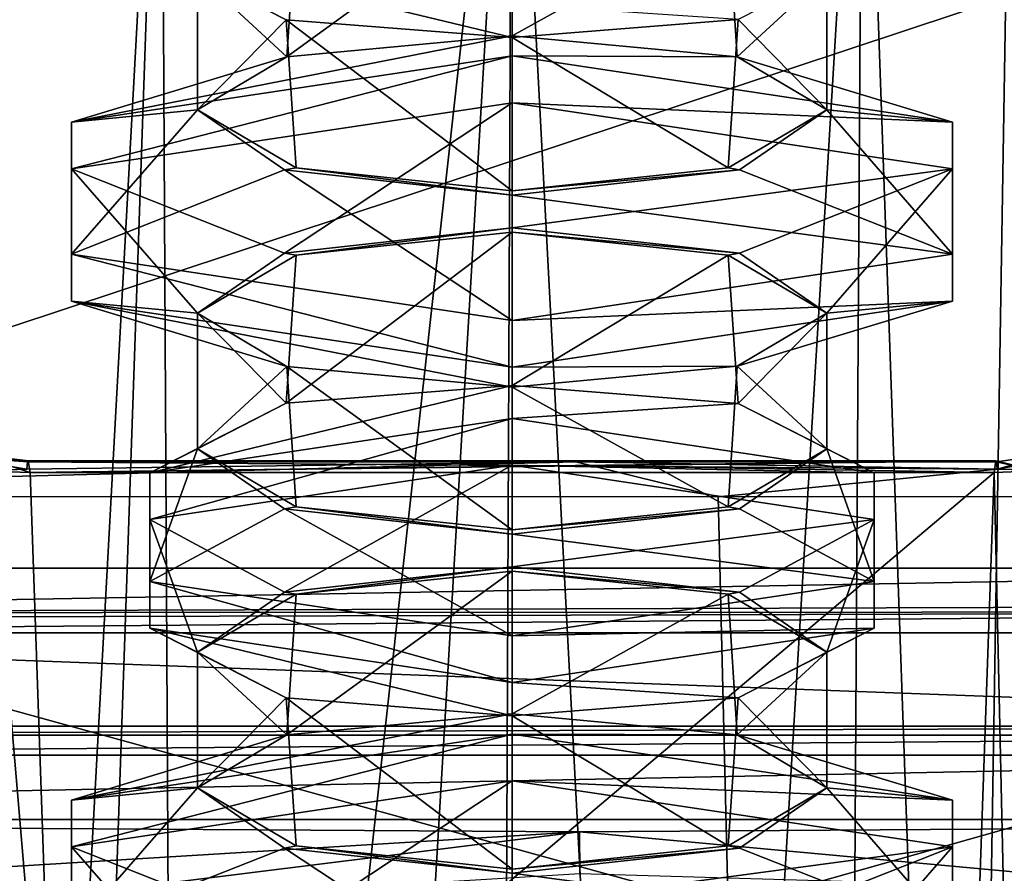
# Model space of a CAD drawing. Header units: millimetres. Extents: x -18.9 to 18.9, y -8.8 to 59.9.
# Tile 443 of 461: x -1.5 to 1.5, y 52.7 to 55.3. Entities that reach past the tile are written whole.
import ezdxf

# ---------------------------------------------------------------- set-up
doc = ezdxf.new("R2010")
doc.units = ezdxf.units.MM
doc.header["$LTSCALE"] = 65.185185
for name, color, linetype in [('1046', 7, 'CONTINUOUS'), ('1048', 7, 'CONTINUOUS'), ('1059', 7, 'CONTINUOUS'), ('1060', 7, 'CONTINUOUS'), ('1115', 7, 'CONTINUOUS'), ('1117', 7, 'CONTINUOUS'), ('1119', 7, 'CONTINUOUS'), ('1120', 7, 'CONTINUOUS'), ('1121', 7, 'CONTINUOUS'), ('1122', 7, 'CONTINUOUS'), ('1141', 7, 'CONTINUOUS'), ('1142', 7, 'CONTINUOUS'), ('1143', 7, 'CONTINUOUS'), ('1144', 7, 'CONTINUOUS'), ('1146', 7, 'CONTINUOUS'), ('1147', 7, 'CONTINUOUS'), ('1148', 7, 'CONTINUOUS'), ('1173', 7, 'CONTINUOUS'), ('1174', 7, 'CONTINUOUS'), ('1175', 7, 'CONTINUOUS'), ('1177', 7, 'CONTINUOUS'), ('1179', 7, 'CONTINUOUS'), ('1180', 7, 'CONTINUOUS'), ('1181', 7, 'CONTINUOUS'), ('1182', 7, 'CONTINUOUS'), ('1183', 7, 'CONTINUOUS'), ('1184', 7, 'CONTINUOUS'), ('1213', 7, 'CONTINUOUS'), ('1214', 7, 'CONTINUOUS'), ('1215', 7, 'CONTINUOUS'), ('1216', 7, 'CONTINUOUS'), ('1217', 7, 'CONTINUOUS'), ('1218', 7, 'CONTINUOUS'), ('1220', 7, 'CONTINUOUS'), ('1224', 7, 'CONTINUOUS'), ('244', 7, 'CONTINUOUS'), ('270', 7, 'CONTINUOUS'), ('762', 7, 'CONTINUOUS'), ('799', 7, 'CONTINUOUS'), ('800', 7, 'CONTINUOUS'), ('801', 7, 'CONTINUOUS'), ('820', 7, 'CONTINUOUS'), ('821', 7, 'CONTINUOUS'), ('834', 7, 'CONTINUOUS'), ('835', 7, 'CONTINUOUS'), ('885', 7, 'CONTINUOUS')]:
    doc.layers.add(name, color=color, linetype=linetype)

msp = doc.modelspace()

# ---------------------------------------------------------------- linework, layer by layer
at = {"layer": '1046', "color": 7, "linetype": 'Continuous'}
for points in [[(-3.8069, 56.1695, 0.9805), (-3.8069, 53.6451, 0.9805), (3.8069, 56.1695, 0.9805), (-3.8069, 56.1695, 0.9805)], [(3.8069, 56.1695, 0.9805), (-3.8069, 53.6451, 0.9805), (3.8069, 53.6451, 0.9805), (3.8069, 56.1695, 0.9805)]]:
    msp.add_3dface(points, dxfattribs=at)
at = {"layer": '1048', "color": 7, "linetype": 'Continuous'}
for points in [[(-3.8069, 53.4455, 1.1665), (-3.9515, 53.1559, 5.3086), (3.9515, 53.1559, 5.3086), (-3.8069, 53.4455, 1.1665)], [(3.8069, 53.4455, 1.1665), (-3.8069, 53.4455, 1.1665), (3.9515, 53.1559, 5.3086), (3.8069, 53.4455, 1.1665)]]:
    msp.add_3dface(points, dxfattribs=at)
at = {"layer": '1059', "color": 7, "linetype": 'Continuous'}
for points in [[(3.9515, 53.1559, 5.3086), (-3.9515, 53.1559, 5.3086), (-3.9515, 53.1284, 5.4406), (3.9515, 53.1559, 5.3086)], [(3.9515, 53.1284, 5.4406), (3.9515, 53.1559, 5.3086), (-3.9515, 53.1284, 5.4406), (3.9515, 53.1284, 5.4406)], [(-3.9515, 53.0667, 5.5605), (3.9515, 53.0667, 5.5605), (3.9515, 53.1284, 5.4406), (-3.9515, 53.0667, 5.5605)], [(-3.9515, 53.0667, 5.5605), (3.9515, 53.1284, 5.4406), (-3.9515, 53.1284, 5.4406), (-3.9515, 53.0667, 5.5605)]]:
    msp.add_3dface(points, dxfattribs=at)
at = {"layer": '1060', "color": 7, "linetype": 'Continuous'}
for points in [[(3.8069, 53.6451, 0.9805), (-3.8069, 53.6451, 0.9805), (-3.8069, 53.5072, 1.0356), (3.8069, 53.6451, 0.9805)], [(3.8069, 53.5305, 1.0165), (3.8069, 53.6451, 0.9805), (-3.8069, 53.5072, 1.0356), (3.8069, 53.5305, 1.0165)], [(3.8069, 53.5102, 1.0328), (3.8069, 53.5305, 1.0165), (-3.8069, 53.5072, 1.0356), (3.8069, 53.5102, 1.0328)], [(-3.8069, 53.4886, 1.0559), (3.8069, 53.5102, 1.0328), (-3.8069, 53.5072, 1.0356), (-3.8069, 53.4886, 1.0559)], [(-3.8069, 53.4455, 1.1665), (3.8069, 53.4455, 1.1665), (3.8069, 53.5102, 1.0328), (-3.8069, 53.4455, 1.1665)], [(-3.8069, 53.4455, 1.1665), (3.8069, 53.5102, 1.0328), (-3.8069, 53.4886, 1.0559), (-3.8069, 53.4455, 1.1665)]]:
    msp.add_3dface(points, dxfattribs=at)
at = {"layer": '1115', "color": 7, "linetype": 'Continuous'}
for points in [[(0, 55.294, -9.1), (0, 55.7362, -9.1), (0.669, 55.6647, -8.8342), (0, 55.294, -9.1)], [(0, 55.294, -9.1), (0.669, 55.6647, -8.8342), (0.6973, 55.2293, -8.8065), (0, 55.294, -9.1)], [(0.669, 55.6647, -8.8342), (0.9741, 55.485, -8.1667), (0.6973, 55.2293, -8.8065), (0.669, 55.6647, -8.8342)], [(0.9741, 55.485, -8.1667), (0.9741, 55.065, -8.0833), (0.6973, 55.2293, -8.8065), (0.9741, 55.485, -8.1667)], [(0.9741, 55.065, -8.0833), (0.9741, 55.485, -8.1667), (0.6996, 55.3441, -7.4459), (0.9741, 55.065, -8.0833)], [(0, 55.2885, -7.15), (0.669, 54.8852, -7.4158), (0.6996, 55.3441, -7.4459), (0, 55.2885, -7.15)], [(0.669, 54.8852, -7.4158), (0.9741, 55.065, -8.0833), (0.6996, 55.3441, -7.4459), (0.669, 54.8852, -7.4158)], [(0, 55.2885, -7.15), (0, 54.8137, -7.15), (0.669, 54.8852, -7.4158), (0, 55.2885, -7.15)]]:
    msp.add_3dface(points, dxfattribs=at)
at = {"layer": '1117', "color": 7, "linetype": 'Continuous'}
msp.add_3dface([(0, 55.3909, -6.894), (0, 55.2885, -7.15), (0.6996, 55.3441, -7.4459), (0, 55.3909, -6.894)], dxfattribs=at)
at = {"layer": '1119', "color": 7, "linetype": 'Continuous'}
for points in [[(0, 53.194, -9.1), (0, 53.6362, -9.1), (0.669, 53.5647, -8.8342), (0, 53.194, -9.1)], [(0, 53.194, -9.1), (0.669, 53.5647, -8.8342), (0.6973, 53.1293, -8.8065), (0, 53.194, -9.1)], [(0.669, 53.5647, -8.8342), (0.9741, 53.385, -8.1667), (0.6973, 53.1293, -8.8065), (0.669, 53.5647, -8.8342)], [(0.9741, 53.385, -8.1667), (0.9741, 52.965, -8.0833), (0.6973, 53.1293, -8.8065), (0.9741, 53.385, -8.1667)], [(0.9741, 52.965, -8.0833), (0.9741, 53.385, -8.1667), (0.6996, 53.2441, -7.4459), (0.9741, 52.965, -8.0833)], [(0, 53.1885, -7.15), (0.669, 52.7852, -7.4158), (0.6996, 53.2441, -7.4459), (0, 53.1885, -7.15)], [(0.669, 52.7852, -7.4158), (0.9741, 52.965, -8.0833), (0.6996, 53.2441, -7.4459), (0.669, 52.7852, -7.4158)], [(0, 53.1885, -7.15), (0, 52.7137, -7.15), (0.669, 52.7852, -7.4158), (0, 53.1885, -7.15)]]:
    msp.add_3dface(points, dxfattribs=at)
at = {"layer": '1120', "color": 7, "linetype": 'Continuous'}
for points in [[(0, 53.9642, -9.395), (0, 54.109, -9.356), (1.1215, 53.9407, -8.7307), (0, 53.9642, -9.395)], [(0, 53.9642, -9.395), (1.1215, 53.9407, -8.7307), (1.1215, 53.7959, -8.7697), (0, 53.9642, -9.395)], [(1.1215, 53.9407, -8.7307), (1.1215, 53.6041, -7.4803), (1.1215, 53.7959, -8.7697), (1.1215, 53.9407, -8.7307)], [(1.1215, 53.6041, -7.4803), (1.1215, 53.4592, -7.5193), (1.1215, 53.7959, -8.7697), (1.1215, 53.6041, -7.4803)], [(1.1215, 53.6041, -7.4803), (0, 53.4357, -6.855), (1.1215, 53.4592, -7.5193), (1.1215, 53.6041, -7.4803)], [(0, 53.4357, -6.855), (0, 53.2909, -6.894), (1.1215, 53.4592, -7.5193), (0, 53.4357, -6.855)]]:
    msp.add_3dface(points, dxfattribs=at)
at = {"layer": '1121', "color": 7, "linetype": 'Continuous'}
for points in [[(0, 53.6493, -9.1484), (0, 53.9642, -9.395), (1.1215, 53.7959, -8.7697), (0, 53.6493, -9.1484)], [(0.704, 53.5712, -8.8582), (0, 53.6493, -9.1484), (1.1215, 53.7959, -8.7697), (0.704, 53.5712, -8.8582)], [(0.9741, 53.385, -8.1667), (0.704, 53.5712, -8.8582), (1.1215, 53.7959, -8.7697), (0.9741, 53.385, -8.1667)], [(1.1215, 53.4592, -7.5193), (0.9741, 53.385, -8.1667), (1.1215, 53.7959, -8.7697), (1.1215, 53.4592, -7.5193)], [(0, 53.2909, -6.894), (0.6996, 53.2441, -7.4459), (1.1215, 53.4592, -7.5193), (0, 53.2909, -6.894)], [(0.6996, 53.2441, -7.4459), (0.9741, 53.385, -8.1667), (1.1215, 53.4592, -7.5193), (0.6996, 53.2441, -7.4459)], [(0, 53.2909, -6.894), (0, 53.1885, -7.15), (0.6996, 53.2441, -7.4459), (0, 53.2909, -6.894)]]:
    msp.add_3dface(points, dxfattribs=at)
at = {"layer": '1122', "color": 7, "linetype": 'Continuous'}
for points in [[(0, 54.109, -9.356), (0, 54.2114, -9.1), (0.6996, 54.1558, -8.8041), (0, 54.109, -9.356)], [(0, 54.109, -9.356), (0.6996, 54.1558, -8.8041), (1.1215, 53.9407, -8.7307), (0, 54.109, -9.356)], [(0.6996, 54.1558, -8.8041), (0.9741, 54.015, -8.0833), (1.1215, 53.9407, -8.7307), (0.6996, 54.1558, -8.8041)], [(0.9741, 54.015, -8.0833), (0.704, 53.8288, -7.3918), (1.1215, 53.6041, -7.4803), (0.9741, 54.015, -8.0833)], [(1.1215, 53.9407, -8.7307), (0.9741, 54.015, -8.0833), (1.1215, 53.6041, -7.4803), (1.1215, 53.9407, -8.7307)], [(0.704, 53.8288, -7.3918), (0, 53.7507, -7.1016), (1.1215, 53.6041, -7.4803), (0.704, 53.8288, -7.3918)], [(0, 53.7507, -7.1016), (0, 53.4357, -6.855), (1.1215, 53.6041, -7.4803), (0, 53.7507, -7.1016)]]:
    msp.add_3dface(points, dxfattribs=at)
at = {"layer": '1141', "color": 7, "linetype": 'Continuous'}
for points in [[(0, 54.2114, -9.1), (0, 54.6862, -9.1), (0.669, 54.6147, -8.8342), (0, 54.2114, -9.1)], [(0, 54.2114, -9.1), (0.669, 54.6147, -8.8342), (0.6996, 54.1558, -8.8041), (0, 54.2114, -9.1)], [(0.669, 54.6147, -8.8342), (0.9741, 54.435, -8.1667), (0.6996, 54.1558, -8.8041), (0.669, 54.6147, -8.8342)], [(0.9741, 54.015, -8.0833), (0.9741, 54.435, -8.1667), (0.6973, 54.2706, -7.4435), (0.9741, 54.015, -8.0833)], [(0.9741, 54.435, -8.1667), (0.9741, 54.015, -8.0833), (0.6996, 54.1558, -8.8041), (0.9741, 54.435, -8.1667)], [(0, 54.2059, -7.15), (0.669, 53.8352, -7.4158), (0.6973, 54.2706, -7.4435), (0, 54.2059, -7.15)], [(0.669, 53.8352, -7.4158), (0.9741, 54.015, -8.0833), (0.6973, 54.2706, -7.4435), (0.669, 53.8352, -7.4158)], [(0, 53.7637, -7.15), (0.669, 53.8352, -7.4158), (0, 54.2059, -7.15), (0, 53.7637, -7.15)]]:
    msp.add_3dface(points, dxfattribs=at)
at = {"layer": '1142', "color": 7, "linetype": 'Continuous'}
for points in [[(0, 55.087, -9.6653), (0, 55.2318, -9.6263), (1.364, 55.0271, -8.8659), (0, 55.087, -9.6653)], [(0, 55.087, -9.6653), (1.364, 55.0271, -8.8659), (1.364, 54.8823, -8.9049), (0, 55.087, -9.6653)], [(1.364, 55.0271, -8.8659), (1.364, 54.6177, -7.3451), (1.364, 54.8823, -8.9049), (1.364, 55.0271, -8.8659)], [(1.364, 54.6177, -7.3451), (1.364, 54.4728, -7.3841), (1.364, 54.8823, -8.9049), (1.364, 54.6177, -7.3451)], [(1.364, 54.6177, -7.3451), (0, 54.4129, -6.5847), (1.364, 54.4728, -7.3841), (1.364, 54.6177, -7.3451)], [(0, 54.4129, -6.5847), (0, 54.2681, -6.6237), (1.364, 54.4728, -7.3841), (0, 54.4129, -6.5847)]]:
    msp.add_3dface(points, dxfattribs=at)
at = {"layer": '1143', "color": 7, "linetype": 'Continuous'}
for points in [[(0, 54.6993, -9.1484), (0, 55.087, -9.6653), (1.364, 54.8823, -8.9049), (0, 54.6993, -9.1484)], [(0.704, 54.6212, -8.8582), (0, 54.6993, -9.1484), (1.364, 54.8823, -8.9049), (0.704, 54.6212, -8.8582)], [(0.9741, 54.435, -8.1667), (0.704, 54.6212, -8.8582), (1.364, 54.8823, -8.9049), (0.9741, 54.435, -8.1667)], [(1.364, 54.4728, -7.3841), (0.9741, 54.435, -8.1667), (1.364, 54.8823, -8.9049), (1.364, 54.4728, -7.3841)], [(0, 54.2681, -6.6237), (0.6973, 54.2706, -7.4435), (1.364, 54.4728, -7.3841), (0, 54.2681, -6.6237)], [(0.6973, 54.2706, -7.4435), (0.9741, 54.435, -8.1667), (1.364, 54.4728, -7.3841), (0.6973, 54.2706, -7.4435)], [(0, 54.2681, -6.6237), (0, 54.2059, -7.15), (0.6973, 54.2706, -7.4435), (0, 54.2681, -6.6237)]]:
    msp.add_3dface(points, dxfattribs=at)
at = {"layer": '1144', "color": 7, "linetype": 'Continuous'}
for points in [[(0, 55.2318, -9.6263), (0, 55.294, -9.1), (0.6973, 55.2293, -8.8065), (0, 55.2318, -9.6263)], [(1.364, 55.0271, -8.8659), (0, 55.2318, -9.6263), (0.6973, 55.2293, -8.8065), (1.364, 55.0271, -8.8659)], [(0.9741, 55.065, -8.0833), (1.364, 55.0271, -8.8659), (0.6973, 55.2293, -8.8065), (0.9741, 55.065, -8.0833)], [(0.9741, 55.065, -8.0833), (0.704, 54.8788, -7.3918), (1.364, 54.6177, -7.3451), (0.9741, 55.065, -8.0833)], [(1.364, 55.0271, -8.8659), (0.9741, 55.065, -8.0833), (1.364, 54.6177, -7.3451), (1.364, 55.0271, -8.8659)], [(0.704, 54.8788, -7.3918), (0, 54.8007, -7.1016), (1.364, 54.6177, -7.3451), (0.704, 54.8788, -7.3918)], [(0, 54.8007, -7.1016), (0, 54.4129, -6.5847), (1.364, 54.6177, -7.3451), (0, 54.8007, -7.1016)]]:
    msp.add_3dface(points, dxfattribs=at)
at = {"layer": '1146', "color": 7, "linetype": 'Continuous'}
for points in [[(0, 52.987, -9.6653), (0, 53.1318, -9.6263), (1.364, 52.9271, -8.8659), (0, 52.987, -9.6653)], [(0, 52.987, -9.6653), (1.364, 52.9271, -8.8659), (1.364, 52.7823, -8.9049), (0, 52.987, -9.6653)], [(1.364, 52.9271, -8.8659), (1.364, 52.5177, -7.3451), (1.364, 52.7823, -8.9049), (1.364, 52.9271, -8.8659)], [(1.364, 52.5177, -7.3451), (1.364, 52.3728, -7.3841), (1.364, 52.7823, -8.9049), (1.364, 52.5177, -7.3451)]]:
    msp.add_3dface(points, dxfattribs=at)
at = {"layer": '1147', "color": 7, "linetype": 'Continuous'}
for points in [[(0, 52.5993, -9.1484), (0, 52.987, -9.6653), (1.364, 52.7823, -8.9049), (0, 52.5993, -9.1484)], [(0.704, 52.5212, -8.8582), (0, 52.5993, -9.1484), (1.364, 52.7823, -8.9049), (0.704, 52.5212, -8.8582)], [(0.9741, 52.335, -8.1667), (0.704, 52.5212, -8.8582), (1.364, 52.7823, -8.9049), (0.9741, 52.335, -8.1667)], [(1.364, 52.3728, -7.3841), (0.9741, 52.335, -8.1667), (1.364, 52.7823, -8.9049), (1.364, 52.3728, -7.3841)]]:
    msp.add_3dface(points, dxfattribs=at)
at = {"layer": '1148', "color": 7, "linetype": 'Continuous'}
for points in [[(0, 53.1318, -9.6263), (0, 53.194, -9.1), (0.6973, 53.1293, -8.8065), (0, 53.1318, -9.6263)], [(1.364, 52.9271, -8.8659), (0, 53.1318, -9.6263), (0.6973, 53.1293, -8.8065), (1.364, 52.9271, -8.8659)], [(0.9741, 52.965, -8.0833), (1.364, 52.9271, -8.8659), (0.6973, 53.1293, -8.8065), (0.9741, 52.965, -8.0833)], [(0.9741, 52.965, -8.0833), (0.704, 52.7788, -7.3918), (1.364, 52.5177, -7.3451), (0.9741, 52.965, -8.0833)], [(1.364, 52.9271, -8.8659), (0.9741, 52.965, -8.0833), (1.364, 52.5177, -7.3451), (1.364, 52.9271, -8.8659)], [(0.704, 52.7788, -7.3918), (0, 52.7007, -7.1016), (1.364, 52.5177, -7.3451), (0.704, 52.7788, -7.3918)], [(0, 52.7007, -7.1016), (0, 52.3129, -6.5847), (1.364, 52.5177, -7.3451), (0, 52.7007, -7.1016)]]:
    msp.add_3dface(points, dxfattribs=at)
at = {"layer": '1173', "color": 7, "linetype": 'Continuous'}
for points in [[(-0.6971, 53.1294, -8.8067), (0, 53.194, -9.1), (-1.364, 52.9271, -8.8659), (-0.6971, 53.1294, -8.8067)], [(0, 53.194, -9.1), (0, 53.1318, -9.6263), (-1.364, 52.9271, -8.8659), (0, 53.194, -9.1)], [(-0.9741, 52.965, -8.0833), (-0.6971, 53.1294, -8.8067), (-1.364, 52.9271, -8.8659), (-0.9741, 52.965, -8.0833)], [(-0.704, 52.7788, -7.3918), (-0.9741, 52.965, -8.0833), (-1.364, 52.5177, -7.3451), (-0.704, 52.7788, -7.3918)], [(-0.9741, 52.965, -8.0833), (-1.364, 52.9271, -8.8659), (-1.364, 52.5177, -7.3451), (-0.9741, 52.965, -8.0833)], [(-0.704, 52.7788, -7.3918), (-1.364, 52.5177, -7.3451), (0, 52.3129, -6.5847), (-0.704, 52.7788, -7.3918)], [(0, 52.7007, -7.1016), (-0.704, 52.7788, -7.3918), (0, 52.3129, -6.5847), (0, 52.7007, -7.1016)]]:
    msp.add_3dface(points, dxfattribs=at)
at = {"layer": '1174', "color": 7, "linetype": 'Continuous'}
for points in [[(0, 52.987, -9.6653), (-0.704, 52.5212, -8.8582), (-1.364, 52.7823, -8.9049), (0, 52.987, -9.6653)], [(0, 52.5993, -9.1484), (-0.704, 52.5212, -8.8582), (0, 52.987, -9.6653), (0, 52.5993, -9.1484)], [(-0.704, 52.5212, -8.8582), (-0.9741, 52.335, -8.1667), (-1.364, 52.7823, -8.9049), (-0.704, 52.5212, -8.8582)], [(-0.9741, 52.335, -8.1667), (-1.364, 52.3728, -7.3841), (-1.364, 52.7823, -8.9049), (-0.9741, 52.335, -8.1667)]]:
    msp.add_3dface(points, dxfattribs=at)
at = {"layer": '1175', "color": 7, "linetype": 'Continuous'}
for points in [[(0, 53.1318, -9.6263), (0, 52.987, -9.6653), (-1.364, 52.7823, -8.9049), (0, 53.1318, -9.6263)], [(-1.364, 52.9271, -8.8659), (0, 53.1318, -9.6263), (-1.364, 52.7823, -8.9049), (-1.364, 52.9271, -8.8659)], [(-1.364, 52.5177, -7.3451), (-1.364, 52.9271, -8.8659), (-1.364, 52.3728, -7.3841), (-1.364, 52.5177, -7.3451)], [(-1.364, 52.3728, -7.3841), (-1.364, 52.9271, -8.8659), (-1.364, 52.7823, -8.9049), (-1.364, 52.3728, -7.3841)]]:
    msp.add_3dface(points, dxfattribs=at)
at = {"layer": '1177', "color": 7, "linetype": 'Continuous'}
for points in [[(-0.6688, 52.7852, -7.4156), (-0.9741, 52.965, -8.0833), (-0.704, 52.7788, -7.3918), (-0.6688, 52.7852, -7.4156)], [(0.9741, 52.965, -8.0833), (0.669, 52.7852, -7.4158), (0.704, 52.7788, -7.3918), (0.9741, 52.965, -8.0833)], [(0, 52.7007, -7.1016), (-0.6688, 52.7852, -7.4156), (-0.704, 52.7788, -7.3918), (0, 52.7007, -7.1016)], [(0, 52.7137, -7.15), (-0.6688, 52.7852, -7.4156), (0, 52.7007, -7.1016), (0, 52.7137, -7.15)], [(0.669, 52.7852, -7.4158), (0, 52.7137, -7.15), (0.704, 52.7788, -7.3918), (0.669, 52.7852, -7.4158)], [(0.704, 52.7788, -7.3918), (0, 52.7137, -7.15), (0, 52.7007, -7.1016), (0.704, 52.7788, -7.3918)]]:
    msp.add_3dface(points, dxfattribs=at)
at = {"layer": '1179', "color": 7, "linetype": 'Continuous'}
for points in [[(-0.6971, 55.2294, -8.8067), (0, 55.294, -9.1), (-1.364, 55.0271, -8.8659), (-0.6971, 55.2294, -8.8067)], [(0, 55.294, -9.1), (0, 55.2318, -9.6263), (-1.364, 55.0271, -8.8659), (0, 55.294, -9.1)], [(-0.9741, 55.065, -8.0833), (-0.6971, 55.2294, -8.8067), (-1.364, 55.0271, -8.8659), (-0.9741, 55.065, -8.0833)], [(-0.704, 54.8788, -7.3918), (-0.9741, 55.065, -8.0833), (-1.364, 54.6177, -7.3451), (-0.704, 54.8788, -7.3918)], [(-0.9741, 55.065, -8.0833), (-1.364, 55.0271, -8.8659), (-1.364, 54.6177, -7.3451), (-0.9741, 55.065, -8.0833)], [(-0.704, 54.8788, -7.3918), (-1.364, 54.6177, -7.3451), (0, 54.4129, -6.5847), (-0.704, 54.8788, -7.3918)], [(0, 54.8007, -7.1016), (-0.704, 54.8788, -7.3918), (0, 54.4129, -6.5847), (0, 54.8007, -7.1016)]]:
    msp.add_3dface(points, dxfattribs=at)
at = {"layer": '1180', "color": 7, "linetype": 'Continuous'}
for points in [[(0, 55.087, -9.6653), (-0.704, 54.6212, -8.8582), (-1.364, 54.8823, -8.9049), (0, 55.087, -9.6653)], [(0, 54.6993, -9.1484), (-0.704, 54.6212, -8.8582), (0, 55.087, -9.6653), (0, 54.6993, -9.1484)], [(-0.704, 54.6212, -8.8582), (-0.9741, 54.435, -8.1667), (-1.364, 54.8823, -8.9049), (-0.704, 54.6212, -8.8582)], [(-0.9741, 54.435, -8.1667), (-1.364, 54.4728, -7.3841), (-1.364, 54.8823, -8.9049), (-0.9741, 54.435, -8.1667)], [(-0.9741, 54.435, -8.1667), (-0.6971, 54.2705, -7.4433), (-1.364, 54.4728, -7.3841), (-0.9741, 54.435, -8.1667)], [(-0.6971, 54.2705, -7.4433), (0, 54.2059, -7.15), (-1.364, 54.4728, -7.3841), (-0.6971, 54.2705, -7.4433)], [(0, 54.2059, -7.15), (0, 54.2681, -6.6237), (-1.364, 54.4728, -7.3841), (0, 54.2059, -7.15)]]:
    msp.add_3dface(points, dxfattribs=at)
at = {"layer": '1181', "color": 7, "linetype": 'Continuous'}
for points in [[(0, 55.2318, -9.6263), (0, 55.087, -9.6653), (-1.364, 54.8823, -8.9049), (0, 55.2318, -9.6263)], [(-1.364, 55.0271, -8.8659), (0, 55.2318, -9.6263), (-1.364, 54.8823, -8.9049), (-1.364, 55.0271, -8.8659)], [(-1.364, 54.6177, -7.3451), (-1.364, 55.0271, -8.8659), (-1.364, 54.4728, -7.3841), (-1.364, 54.6177, -7.3451)], [(-1.364, 54.4728, -7.3841), (-1.364, 55.0271, -8.8659), (-1.364, 54.8823, -8.9049), (-1.364, 54.4728, -7.3841)], [(0, 54.4129, -6.5847), (-1.364, 54.6177, -7.3451), (0, 54.2681, -6.6237), (0, 54.4129, -6.5847)], [(0, 54.2681, -6.6237), (-1.364, 54.6177, -7.3451), (-1.364, 54.4728, -7.3841), (0, 54.2681, -6.6237)]]:
    msp.add_3dface(points, dxfattribs=at)
at = {"layer": '1182', "color": 7, "linetype": 'Continuous'}
for points in [[(0, 54.6993, -9.1484), (-0.6688, 54.6147, -8.8344), (-0.704, 54.6212, -8.8582), (0, 54.6993, -9.1484)], [(0, 54.6862, -9.1), (-0.6688, 54.6147, -8.8344), (0, 54.6993, -9.1484), (0, 54.6862, -9.1)], [(0.704, 54.6212, -8.8582), (0, 54.6862, -9.1), (0, 54.6993, -9.1484), (0.704, 54.6212, -8.8582)], [(0.669, 54.6147, -8.8342), (0, 54.6862, -9.1), (0.704, 54.6212, -8.8582), (0.669, 54.6147, -8.8342)], [(-0.6688, 54.6147, -8.8344), (-0.9741, 54.435, -8.1667), (-0.704, 54.6212, -8.8582), (-0.6688, 54.6147, -8.8344)], [(0.9741, 54.435, -8.1667), (0.669, 54.6147, -8.8342), (0.704, 54.6212, -8.8582), (0.9741, 54.435, -8.1667)]]:
    msp.add_3dface(points, dxfattribs=at)
at = {"layer": '1183', "color": 7, "linetype": 'Continuous'}
for points in [[(-0.6688, 54.8852, -7.4156), (-0.9741, 55.065, -8.0833), (-0.704, 54.8788, -7.3918), (-0.6688, 54.8852, -7.4156)], [(0.9741, 55.065, -8.0833), (0.669, 54.8852, -7.4158), (0.704, 54.8788, -7.3918), (0.9741, 55.065, -8.0833)], [(0, 54.8007, -7.1016), (-0.6688, 54.8852, -7.4156), (-0.704, 54.8788, -7.3918), (0, 54.8007, -7.1016)], [(0, 54.8137, -7.15), (-0.6688, 54.8852, -7.4156), (0, 54.8007, -7.1016), (0, 54.8137, -7.15)], [(0.669, 54.8852, -7.4158), (0, 54.8137, -7.15), (0.704, 54.8788, -7.3918), (0.669, 54.8852, -7.4158)], [(0.704, 54.8788, -7.3918), (0, 54.8137, -7.15), (0, 54.8007, -7.1016), (0.704, 54.8788, -7.3918)]]:
    msp.add_3dface(points, dxfattribs=at)
at = {"layer": '1184', "color": 7, "linetype": 'Continuous'}
for points in [[(0, 54.2114, -9.1), (-0.6989, 54.156, -8.8049), (0, 54.6862, -9.1), (0, 54.2114, -9.1)], [(0, 54.6862, -9.1), (-0.6989, 54.156, -8.8049), (-0.6688, 54.6147, -8.8344), (0, 54.6862, -9.1)], [(-0.6688, 54.6147, -8.8344), (-0.6989, 54.156, -8.8049), (-0.9741, 54.435, -8.1667), (-0.6688, 54.6147, -8.8344)], [(-0.6989, 54.156, -8.8049), (-0.9741, 54.015, -8.0833), (-0.9741, 54.435, -8.1667), (-0.6989, 54.156, -8.8049)], [(-0.9741, 54.435, -8.1667), (-0.9741, 54.015, -8.0833), (-0.6971, 54.2705, -7.4433), (-0.9741, 54.435, -8.1667)], [(-0.9741, 54.015, -8.0833), (-0.6688, 53.8352, -7.4156), (-0.6971, 54.2705, -7.4433), (-0.9741, 54.015, -8.0833)], [(-0.6688, 53.8352, -7.4156), (0, 53.7637, -7.15), (-0.6971, 54.2705, -7.4433), (-0.6688, 53.8352, -7.4156)], [(-0.6971, 54.2705, -7.4433), (0, 53.7637, -7.15), (0, 54.2059, -7.15), (-0.6971, 54.2705, -7.4433)]]:
    msp.add_3dface(points, dxfattribs=at)
at = {"layer": '1213', "color": 7, "linetype": 'Continuous'}
for points in [[(0, 54.109, -9.356), (-1.1215, 53.9407, -8.7307), (0, 54.2114, -9.1), (0, 54.109, -9.356)], [(0, 54.2114, -9.1), (-1.1215, 53.9407, -8.7307), (-0.6989, 54.156, -8.8049), (0, 54.2114, -9.1)], [(-1.1215, 53.9407, -8.7307), (-0.9741, 54.015, -8.0833), (-0.6989, 54.156, -8.8049), (-1.1215, 53.9407, -8.7307)], [(-0.704, 53.8288, -7.3918), (-0.9741, 54.015, -8.0833), (-1.1215, 53.6041, -7.4803), (-0.704, 53.8288, -7.3918)], [(-0.9741, 54.015, -8.0833), (-1.1215, 53.9407, -8.7307), (-1.1215, 53.6041, -7.4803), (-0.9741, 54.015, -8.0833)], [(-0.704, 53.8288, -7.3918), (-1.1215, 53.6041, -7.4803), (0, 53.4357, -6.855), (-0.704, 53.8288, -7.3918)], [(0, 53.7507, -7.1016), (-0.704, 53.8288, -7.3918), (0, 53.4357, -6.855), (0, 53.7507, -7.1016)]]:
    msp.add_3dface(points, dxfattribs=at)
at = {"layer": '1214', "color": 7, "linetype": 'Continuous'}
for points in [[(0, 53.9642, -9.395), (-0.704, 53.5712, -8.8582), (-1.1215, 53.7959, -8.7697), (0, 53.9642, -9.395)], [(0, 53.6493, -9.1484), (-0.704, 53.5712, -8.8582), (0, 53.9642, -9.395), (0, 53.6493, -9.1484)], [(-0.704, 53.5712, -8.8582), (-0.9741, 53.385, -8.1667), (-1.1215, 53.7959, -8.7697), (-0.704, 53.5712, -8.8582)], [(-0.9741, 53.385, -8.1667), (-1.1215, 53.4592, -7.5193), (-1.1215, 53.7959, -8.7697), (-0.9741, 53.385, -8.1667)], [(-0.9741, 53.385, -8.1667), (-0.6989, 53.244, -7.4451), (-1.1215, 53.4592, -7.5193), (-0.9741, 53.385, -8.1667)], [(-0.6989, 53.244, -7.4451), (0, 53.1885, -7.15), (-1.1215, 53.4592, -7.5193), (-0.6989, 53.244, -7.4451)], [(0, 53.1885, -7.15), (0, 53.2909, -6.894), (-1.1215, 53.4592, -7.5193), (0, 53.1885, -7.15)]]:
    msp.add_3dface(points, dxfattribs=at)
at = {"layer": '1215', "color": 7, "linetype": 'Continuous'}
for points in [[(0, 54.109, -9.356), (0, 53.9642, -9.395), (-1.1215, 53.7959, -8.7697), (0, 54.109, -9.356)], [(-1.1215, 53.9407, -8.7307), (0, 54.109, -9.356), (-1.1215, 53.7959, -8.7697), (-1.1215, 53.9407, -8.7307)], [(-1.1215, 53.6041, -7.4803), (-1.1215, 53.9407, -8.7307), (-1.1215, 53.4592, -7.5193), (-1.1215, 53.6041, -7.4803)], [(-1.1215, 53.4592, -7.5193), (-1.1215, 53.9407, -8.7307), (-1.1215, 53.7959, -8.7697), (-1.1215, 53.4592, -7.5193)], [(0, 53.4357, -6.855), (-1.1215, 53.6041, -7.4803), (0, 53.2909, -6.894), (0, 53.4357, -6.855)], [(0, 53.2909, -6.894), (-1.1215, 53.6041, -7.4803), (-1.1215, 53.4592, -7.5193), (0, 53.2909, -6.894)]]:
    msp.add_3dface(points, dxfattribs=at)
at = {"layer": '1216', "color": 7, "linetype": 'Continuous'}
for points in [[(0, 53.6493, -9.1484), (-0.6688, 53.5647, -8.8344), (-0.704, 53.5712, -8.8582), (0, 53.6493, -9.1484)], [(0, 53.6362, -9.1), (-0.6688, 53.5647, -8.8344), (0, 53.6493, -9.1484), (0, 53.6362, -9.1)], [(0.704, 53.5712, -8.8582), (0, 53.6362, -9.1), (0, 53.6493, -9.1484), (0.704, 53.5712, -8.8582)], [(0.669, 53.5647, -8.8342), (0, 53.6362, -9.1), (0.704, 53.5712, -8.8582), (0.669, 53.5647, -8.8342)], [(-0.6688, 53.5647, -8.8344), (-0.9741, 53.385, -8.1667), (-0.704, 53.5712, -8.8582), (-0.6688, 53.5647, -8.8344)], [(0.9741, 53.385, -8.1667), (0.669, 53.5647, -8.8342), (0.704, 53.5712, -8.8582), (0.9741, 53.385, -8.1667)]]:
    msp.add_3dface(points, dxfattribs=at)
at = {"layer": '1217', "color": 7, "linetype": 'Continuous'}
for points in [[(-0.9741, 54.015, -8.0833), (-0.704, 53.8288, -7.3918), (-0.6688, 53.8352, -7.4156), (-0.9741, 54.015, -8.0833)], [(0.9741, 54.015, -8.0833), (0.669, 53.8352, -7.4158), (0.704, 53.8288, -7.3918), (0.9741, 54.015, -8.0833)], [(-0.704, 53.8288, -7.3918), (0, 53.7507, -7.1016), (-0.6688, 53.8352, -7.4156), (-0.704, 53.8288, -7.3918)], [(0, 53.7507, -7.1016), (0, 53.7637, -7.15), (-0.6688, 53.8352, -7.4156), (0, 53.7507, -7.1016)], [(0.669, 53.8352, -7.4158), (0, 53.7637, -7.15), (0.704, 53.8288, -7.3918), (0.669, 53.8352, -7.4158)], [(0.704, 53.8288, -7.3918), (0, 53.7637, -7.15), (0, 53.7507, -7.1016), (0.704, 53.8288, -7.3918)]]:
    msp.add_3dface(points, dxfattribs=at)
at = {"layer": '1218', "color": 7, "linetype": 'Continuous'}
for points in [[(0, 53.6362, -9.1), (0, 53.194, -9.1), (-0.6971, 53.1294, -8.8067), (0, 53.6362, -9.1)], [(-0.6688, 53.5647, -8.8344), (0, 53.6362, -9.1), (-0.6971, 53.1294, -8.8067), (-0.6688, 53.5647, -8.8344)], [(-0.9741, 53.385, -8.1667), (-0.6688, 53.5647, -8.8344), (-0.6971, 53.1294, -8.8067), (-0.9741, 53.385, -8.1667)], [(-0.6989, 53.244, -7.4451), (-0.9741, 53.385, -8.1667), (-0.9741, 52.965, -8.0833), (-0.6989, 53.244, -7.4451)], [(-0.9741, 52.965, -8.0833), (-0.9741, 53.385, -8.1667), (-0.6971, 53.1294, -8.8067), (-0.9741, 52.965, -8.0833)], [(-0.6688, 52.7852, -7.4156), (-0.6989, 53.244, -7.4451), (-0.9741, 52.965, -8.0833), (-0.6688, 52.7852, -7.4156)], [(0, 53.1885, -7.15), (-0.6989, 53.244, -7.4451), (0, 52.7137, -7.15), (0, 53.1885, -7.15)], [(0, 52.7137, -7.15), (-0.6989, 53.244, -7.4451), (-0.6688, 52.7852, -7.4156), (0, 52.7137, -7.15)]]:
    msp.add_3dface(points, dxfattribs=at)
at = {"layer": '1220', "color": 7, "linetype": 'Continuous'}
for points in [[(-0.9741, 55.485, -8.1667), (-0.6989, 55.344, -7.4451), (-1.1215, 55.5592, -7.5193), (-0.9741, 55.485, -8.1667)], [(-0.6989, 55.344, -7.4451), (0, 55.2885, -7.15), (-1.1215, 55.5592, -7.5193), (-0.6989, 55.344, -7.4451)], [(0, 55.2885, -7.15), (0, 55.3909, -6.894), (-1.1215, 55.5592, -7.5193), (0, 55.2885, -7.15)]]:
    msp.add_3dface(points, dxfattribs=at)
at = {"layer": '1224', "color": 7, "linetype": 'Continuous'}
for points in [[(0, 55.7362, -9.1), (0, 55.294, -9.1), (-0.6971, 55.2294, -8.8067), (0, 55.7362, -9.1)], [(-0.6688, 55.6647, -8.8344), (0, 55.7362, -9.1), (-0.6971, 55.2294, -8.8067), (-0.6688, 55.6647, -8.8344)], [(-0.9741, 55.485, -8.1667), (-0.6688, 55.6647, -8.8344), (-0.6971, 55.2294, -8.8067), (-0.9741, 55.485, -8.1667)], [(-0.6989, 55.344, -7.4451), (-0.9741, 55.485, -8.1667), (-0.9741, 55.065, -8.0833), (-0.6989, 55.344, -7.4451)], [(-0.9741, 55.065, -8.0833), (-0.9741, 55.485, -8.1667), (-0.6971, 55.2294, -8.8067), (-0.9741, 55.065, -8.0833)], [(-0.6688, 54.8852, -7.4156), (-0.6989, 55.344, -7.4451), (-0.9741, 55.065, -8.0833), (-0.6688, 54.8852, -7.4156)], [(0, 55.2885, -7.15), (-0.6989, 55.344, -7.4451), (0, 54.8137, -7.15), (0, 55.2885, -7.15)], [(0, 54.8137, -7.15), (-0.6989, 55.344, -7.4451), (-0.6688, 54.8852, -7.4156), (0, 54.8137, -7.15)]]:
    msp.add_3dface(points, dxfattribs=at)
at = {"layer": '244', "color": 7, "linetype": 'Continuous'}
for points in [[(6.551, 54.0353, -10.6422), (1.5487, 51.5166, -7.0451), (-1.5999, 49.4505, -4.0944), (6.551, 54.0353, -10.6422)], [(1.5999, 49.4505, -4.0944), (6.551, 54.0353, -10.6422), (-1.5999, 49.4505, -4.0944), (1.5999, 49.4505, -4.0944)]]:
    msp.add_3dface(points, dxfattribs=at)
at = {"layer": '270', "color": 7, "linetype": 'Continuous'}
for points in [[(-1.7524, 53.9933, -15.4588), (-1.5019, 53.9516, -15.5608), (-3.9475, 53.8678, -15.27), (-1.7524, 53.9933, -15.4588)], [(1.7685, 54.0004, -15.4436), (5.1664, 53.8679, -14.9016), (1.5019, 53.9516, -15.5608), (1.7685, 54.0004, -15.4436)], [(-3.9475, 53.8678, -15.27), (-1.5019, 53.9516, -15.5608), (0.1978, 53.975, -15.5903), (-3.9475, 53.8678, -15.27)], [(0.6379, 53.8662, -15.7623), (-3.9475, 53.8678, -15.27), (0.1978, 53.975, -15.5903), (0.6379, 53.8662, -15.7623)], [(1.5019, 53.9516, -15.5608), (0.6379, 53.8662, -15.7623), (0.1978, 53.975, -15.5903), (1.5019, 53.9516, -15.5608)], [(5.1664, 53.8679, -14.9016), (0.6379, 53.8662, -15.7623), (1.5019, 53.9516, -15.5608), (5.1664, 53.8679, -14.9016)], [(-4.2783, 52.5974, -16.4184), (-3.9475, 53.8678, -15.27), (0.6696, 52.5945, -16.9552), (-4.2783, 52.5974, -16.4184)], [(-3.9475, 53.8678, -15.27), (0.6379, 53.8662, -15.7623), (0.6696, 52.5945, -16.9552), (-3.9475, 53.8678, -15.27)], [(0.6379, 53.8662, -15.7623), (5.1664, 53.8679, -14.9016), (0.6696, 52.5945, -16.9552), (0.6379, 53.8662, -15.7623)], [(0.6696, 52.5945, -16.9552), (5.1664, 53.8679, -14.9016), (5.5579, 52.5976, -16.0304), (0.6696, 52.5945, -16.9552)]]:
    msp.add_3dface(points, dxfattribs=at)
at = {"layer": '762', "color": 7, "linetype": 'Continuous'}
for points in [[(0.1966, 53.9637, -15.379), (-1.4923, 53.9417, -15.3475), (1.4923, 53.9417, -15.3475), (0.1966, 53.9637, -15.379)], [(-1.4923, 53.9417, -15.3475), (-1.4069, 51.4939, -11.8517), (1.4923, 53.9417, -15.3475), (-1.4923, 53.9417, -15.3475)], [(1.4923, 53.9417, -15.3475), (-1.4069, 51.4939, -11.8517), (1.4069, 51.4939, -11.8517), (1.4923, 53.9417, -15.3475)]]:
    msp.add_3dface(points, dxfattribs=at)
at = {"layer": '799', "color": 7, "linetype": 'Continuous'}
for points in [[(1.4923, 53.9417, -15.3475), (1.4069, 51.4939, -11.8517), (1.5462, 51.5386, -11.8169), (1.4923, 53.9417, -15.3475)], [(1.4923, 53.9417, -15.3475), (1.5462, 51.5386, -11.8169), (1.6244, 53.9474, -15.2669), (1.4923, 53.9417, -15.3475)]]:
    msp.add_3dface(points, dxfattribs=at)
at = {"layer": '800', "color": 7, "linetype": 'Continuous'}
for points in [[(0.1978, 53.975, -15.5903), (-1.5019, 53.9516, -15.5608), (-1.4999, 53.9744, -15.4983), (0.1978, 53.975, -15.5903)], [(-1.4999, 53.9744, -15.4983), (-1.498, 53.9775, -15.4526), (1.4999, 53.9744, -15.4983), (-1.4999, 53.9744, -15.4983)], [(1.5019, 53.9516, -15.5608), (0.1978, 53.975, -15.5903), (-1.4999, 53.9744, -15.4983), (1.5019, 53.9516, -15.5608)], [(1.5019, 53.9516, -15.5608), (-1.4999, 53.9744, -15.4983), (1.4999, 53.9744, -15.4983), (1.5019, 53.9516, -15.5608)], [(-1.498, 53.9775, -15.4526), (-1.4923, 53.9417, -15.3475), (1.498, 53.9775, -15.4526), (-1.498, 53.9775, -15.4526)], [(1.4999, 53.9744, -15.4983), (-1.498, 53.9775, -15.4526), (1.498, 53.9775, -15.4526), (1.4999, 53.9744, -15.4983)], [(-1.4923, 53.9417, -15.3475), (0.1966, 53.9637, -15.379), (1.498, 53.9775, -15.4526), (-1.4923, 53.9417, -15.3475)], [(0.1966, 53.9637, -15.379), (1.4923, 53.9417, -15.3475), (1.498, 53.9775, -15.4526), (0.1966, 53.9637, -15.379)]]:
    msp.add_3dface(points, dxfattribs=at)
at = {"layer": '801', "color": 7, "linetype": 'Continuous'}
for points in [[(-1.4069, 51.4939, -11.8517), (-1.4923, 53.9417, -15.3475), (-1.6165, 53.9463, -15.2773), (-1.4069, 51.4939, -11.8517)], [(-1.5468, 51.539, -11.8166), (-1.4069, 51.4939, -11.8517), (-1.6165, 53.9463, -15.2773), (-1.5468, 51.539, -11.8166)]]:
    msp.add_3dface(points, dxfattribs=at)
at = {"layer": '820', "color": 7, "linetype": 'Continuous'}
for points in [[(-1.4999, 53.9744, -15.4983), (-1.7524, 53.9933, -15.4588), (-1.6669, 53.998, -15.4248), (-1.4999, 53.9744, -15.4983)], [(-1.5019, 53.9516, -15.5608), (-1.7524, 53.9933, -15.4588), (-1.4999, 53.9744, -15.4983), (-1.5019, 53.9516, -15.5608)], [(-1.4923, 53.9417, -15.3475), (-1.498, 53.9775, -15.4526), (-1.6669, 53.998, -15.4248), (-1.4923, 53.9417, -15.3475)], [(-1.6165, 53.9463, -15.2773), (-1.4923, 53.9417, -15.3475), (-1.6669, 53.998, -15.4248), (-1.6165, 53.9463, -15.2773)], [(-1.498, 53.9775, -15.4526), (-1.4999, 53.9744, -15.4983), (-1.6669, 53.998, -15.4248), (-1.498, 53.9775, -15.4526)]]:
    msp.add_3dface(points, dxfattribs=at)
at = {"layer": '821', "color": 7, "linetype": 'Continuous'}
for points in [[(1.5019, 53.9516, -15.5608), (1.4999, 53.9744, -15.4983), (1.6669, 53.998, -15.4247), (1.5019, 53.9516, -15.5608)], [(1.4999, 53.9744, -15.4983), (1.6244, 53.9474, -15.2669), (1.6669, 53.998, -15.4247), (1.4999, 53.9744, -15.4983)], [(1.7685, 54.0004, -15.4436), (1.5019, 53.9516, -15.5608), (1.6669, 53.998, -15.4247), (1.7685, 54.0004, -15.4436)], [(1.4923, 53.9417, -15.3475), (1.6244, 53.9474, -15.2669), (1.498, 53.9775, -15.4526), (1.4923, 53.9417, -15.3475)], [(1.6244, 53.9474, -15.2669), (1.4999, 53.9744, -15.4983), (1.498, 53.9775, -15.4526), (1.6244, 53.9474, -15.2669)]]:
    msp.add_3dface(points, dxfattribs=at)
at = {"layer": '834', "color": 7, "linetype": 'Continuous'}
for points in [[(-5.9491, 52.8673, 5.8452), (5.9491, 52.8673, 5.8452), (3.9515, 53.0667, 5.5605), (-5.9491, 52.8673, 5.8452)], [(-5.9491, 52.8673, 5.8452), (3.9515, 53.0667, 5.5605), (-3.9515, 53.0667, 5.5605), (-5.9491, 52.8673, 5.8452)], [(0.209, 52.8294, 5.8994), (5.9491, 52.8673, 5.8452), (-5.9491, 52.8673, 5.8452), (0.209, 52.8294, 5.8994)], [(-1.8532, 52.7034, 6.0793), (0.209, 52.8294, 5.8994), (-5.9491, 52.8673, 5.8452), (-1.8532, 52.7034, 6.0793)], [(2.2583, 52.64, 6.1698), (5.9491, 52.8673, 5.8452), (0.209, 52.8294, 5.8994), (2.2583, 52.64, 6.1698)]]:
    msp.add_3dface(points, dxfattribs=at)
at = {"layer": '835', "color": 7, "linetype": 'Continuous'}
for points in [[(-1.5498, 56.7, -1.9924), (-1.0864, 56.7, -0.914), (-1.5498, 48.2204, -1.9924), (-1.5498, 56.7, -1.9924)], [(-1.5498, 48.2204, -1.9924), (-1.0864, 56.7, -0.914), (-1.3964, 47.71, -1.3469), (-1.5498, 48.2204, -1.9924)], [(-1.3964, 47.71, -1.3469), (-1.0864, 56.7, -0.914), (-1.0368, 47.331, -0.8673), (-1.3964, 47.71, -1.3469)], [(-1.0864, 56.7, -0.914), (0, 56.7, -0.4695), (-1.0368, 47.331, -0.8673), (-1.0864, 56.7, -0.914)], [(-1.0368, 47.331, -0.8673), (0, 56.7, -0.4695), (-0.5661, 47.1011, -0.5766), (-1.0368, 47.331, -0.8673)], [(-0.5661, 47.1011, -0.5766), (0, 56.7, -0.4695), (-0.041, 47.0169, -0.47), (-0.5661, 47.1011, -0.5766)], [(-0.041, 47.0169, -0.47), (0, 56.7, -0.4695), (0.506, 47.0835, -0.5544), (-0.041, 47.0169, -0.47)], [(0, 56.7, -0.4695), (1.0864, 56.7, -0.914), (0.506, 47.0835, -0.5544), (0, 56.7, -0.4695)], [(0.506, 47.0835, -0.5544), (1.0864, 56.7, -0.914), (1.0282, 47.3253, -0.8596), (0.506, 47.0835, -0.5544)], [(1.0282, 47.3253, -0.8596), (1.0864, 56.7, -0.914), (1.4032, 47.721, -1.361), (1.0282, 47.3253, -0.8596)], [(1.0864, 56.7, -0.914), (1.5498, 56.7, -1.9924), (1.4032, 47.721, -1.361), (1.0864, 56.7, -0.914)], [(1.4032, 47.721, -1.361), (1.5498, 56.7, -1.9924), (1.5498, 48.2204, -1.9924), (1.4032, 47.721, -1.361)]]:
    msp.add_3dface(points, dxfattribs=at)
at = {"layer": '885', "color": 7, "linetype": 'Continuous'}
for points in [[(0.209, 52.8294, 5.8994), (-1.8532, 52.7034, 6.0793), (-1.8173, 52.577, 6.1577), (0.209, 52.8294, 5.8994)], [(0.209, 52.8294, 5.8994), (-1.8173, 52.577, 6.1577), (0.2095, 52.7003, 5.9817), (0.209, 52.8294, 5.8994)], [(2.2583, 52.64, 6.1698), (0.209, 52.8294, 5.8994), (0.2095, 52.7003, 5.9817), (2.2583, 52.64, 6.1698)]]:
    msp.add_3dface(points, dxfattribs=at)

doc.saveas('drawing.dxf')
